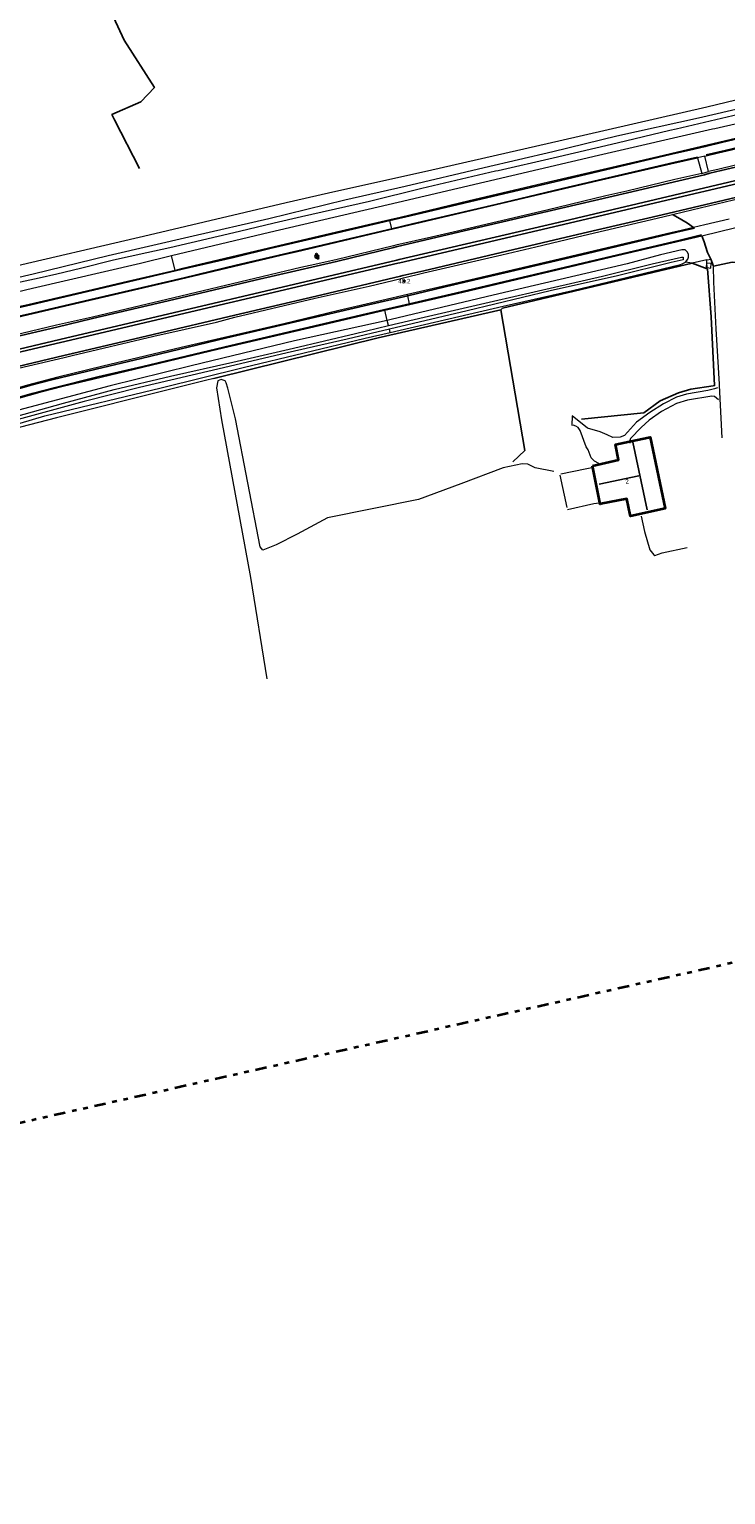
# Model space of a CAD drawing. Header units: metres. Extents: x 169249 to 194689, y 406250 to 412203.
# Tile 391 of 442: x 190841 to 190993, y 411481 to 411801. Entities that reach past the tile are written whole.
import ezdxf
from ezdxf.enums import TextEntityAlignment as Align

# ---------------------------------------------------------------- set-up
doc = ezdxf.new("R2010")
doc.units = ezdxf.units.M
doc.linetypes.add('BGT_NLCS_N264$0$AL-TEKENBLADGRENS', pattern=[11.5, 2.5, -1.5, 1, -1.5, 1, -1.5, 2.5])
doc.layers.get('0').update_dxf_attribs({"linetype": 'CONTINUOUS'})
for name, color, linetype, lineweight in [('BGT_NLCS_N264$0$B-WE-GW-WATERGANG_INSTEEK-G', 252, 'CONTINUOUS', 18), ('BGT_NLCS_N264$0$B-WE-GW-WATERGANG_SLOOT_BODEM-G', 252, 'CONTINUOUS', 18), ('BGT_NLCS_N264$0$B-WE-IE-TERREINAFSCHEIDING_KUNSTMATIG_MUUR-G', 252, 'BGT_NLCS_N264$0$IE-TERREINAFSCHEIDING-KUNSTMATIG-DICHT', 18), ('BGT_NLCS_N264$0$B-WE-OG-TOPOGRAFIE_BEBOUWING-G', 252, 'CONTINUOUS', 35), ('BGT_NLCS_N264$0$B-WE-OG-TOPOGRAFIE_CULTUURSCHEIDING-G', 252, 'CONTINUOUS', 18), ('BGT_NLCS_N264$0$B-WE-OG-TOPOGRAFIE_TERREIN_AGRARISCH-GV', 252, 'CONTINUOUS', 18), ('BGT_NLCS_N264$0$B-WE-OG-TOPOGRAFIE_TERREIN_NATUUR-GV', 252, 'CONTINUOUS', 18), ('BGT_NLCS_N264$0$B-WE-OG-TOPOGRAFIE_TERREIN_ONBEGROEID-GV', 252, 'CONTINUOUS', 18), ('BGT_NLCS_N264$0$B-WE-OG-TOPOGRAFIE_WATER-GV', 252, 'CONTINUOUS', 18), ('BGT_NLCS_N264$0$B-WE-OG-TOPOGRAFIE_WEG_BERM-GV', 252, 'CONTINUOUS', 18), ('BGT_NLCS_N264$0$B-WE-OG-TOPOGRAFIE_WEG_RIJWEG-GV', 252, 'CONTINUOUS', 18), ('BGT_NLCS_N264$0$B-WE-OG-TOPOGRAFIE_WEG_RIJWIELPAD-GV', 252, 'CONTINUOUS', 18), ('BGT_NLCS_N264$0$B-WE-OG-TOPOGRAFIE_WEG_VERHARD-G', 252, 'CONTINUOUS', 18), ('BGT_NLCS_N264$0$B-WE-VW-BEWEGWIJZERING_DRAAGCONSTRUCTIE-S', 252, 'CONTINUOUS', 25), ('BGT_NLCS_N264$0$X-XX-AL-TEKENBLADGRENS-G', 252, 'BGT_NLCS_N264$0$AL-TEKENBLADGRENS', 35), ('X-XX-AL-REFERENTIE-G', 7, 'CONTINUOUS', 18)]:
    doc.layers.add(name, color=color, linetype=linetype, lineweight=lineweight)
for name, color, linetype in [('BGT_NLCS_N264$0$B-WE-IE-MEUBILAIR_WEGMEUBILAIR-S', 252, 'CONTINUOUS'), ('BGT_NLCS_N264$0$B-WE-IE-TERREINAFSCHEIDING_KUNSTMATIG_HEKWERK_RASTER-G', 252, 'CONTINUOUS'), ('BGT_NLCS_N264$0$B-WE-KG-KADASTRAAL_NOK-G', 252, 'CONTINUOUS'), ('BGT_NLCS_N264$0$B-WE-OG-TOPOGRAFIE_WEG_INRIT-GV', 252, 'CONTINUOUS'), ('BGT_NLCS_N264$0$B-WE-VW-MARKERING-G', 252, 'CONTINUOUS'), ('BGT_NLCS_N264$0$B-WE-VW-VERKEERSTEKEN_DRAAGCONSTRUCTIE-S', 252, 'CONTINUOUS'), ('BGT_NLCS_N264$0$Label_Nummeraanduidingreeks', 252, 'CONTINUOUS'), ('BGT_NLCS_N264$0$Label_Puntobject', 252, 'CONTINUOUS')]:
    doc.layers.add(name, color=color, linetype=linetype)
doc.styles.add('BGT_NLCS_N264$0$STANDARD', font='txt')
doc.linetypes.add('BGT_NLCS_N264$0$IE-TERREINAFSCHEIDING-KUNSTMATIG-DICHT', pattern='A,8,-1,[82,NLCS.SHX,S=0.75,R=90,X=0,Y=0],-1', length=10)

# ---------------------------------------------------------------- blocks, each defined once
blk = doc.blocks.new('BGT_NLCS_N264$0$SIE-WEG_WEGWIJZER-SO')
for q in [(-0.29, -0.29), (0, 0.41), (0.29, -0.29)]:
    blk.add_line((0, 0), q)
blk.add_circle((0, 0), 0.413)
blk = doc.blocks.new('BGT_NLCS_N264$0$SIE-WEG_VERKEERSBORD_PAAL-SO')
blk.add_line((-0.3, 0), (0.3, 0))
for radius in [0.2, 0.0745]:
    blk.add_circle((0, 0), radius)
blk = doc.blocks.new('BGT_NLCS_N264$0$SIE-WEG_PAAL_ALGEMEEN_TYPE_02-SO')
at = {"ltscale": 0.5}
h = blk.add_hatch(color=256, dxfattribs=at)
h.paths.add_polyline_path([(0, 0), (0.1875, 0, 0.41421356), (0, 0.1875)])
h.paths.add_polyline_path([(0, -0.1875), (0, 0), (-0.1875, 0, 0.41421356)])
for p, q in [((-0.1875, 0), (0.1875, 0)), ((0, -0.1875), (0, 0.1875))]:
    blk.add_line(p, q, dxfattribs=at)
blk.add_circle((0, 0), 0.1875, dxfattribs=at)
blk = doc.blocks.new('BGT_NLCS_N264')
at = {"layer": 'BGT_NLCS_N264$0$B-WE-GW-WATERGANG_INSTEEK-G'}
blk.add_polyline3d([(190809.86, 411736.96, 12.07), (190808.22, 411736.91, 12.07), (190807.53, 411737.03, 12.09), (190806.8, 411737.47, 12.13), (190806.3, 411738.33, 12.13), (190806.03, 411739.55, 12.14), (190806.18, 411740.64, 12.14), (190806.51, 411741.42, 12.15), (190807.42, 411742.29, 12.16), (190809.47, 411742.97, 12.16), (190810.55, 411743.33, 12.16), (190824.04, 411746.35, 12.14), (190834, 411748.58, 12.13), (190867.18, 411756.31, 12), (190879.15, 411759.13, 11.98), (190897.05, 411763.36, 11.96), (190906.31, 411765.43, 11.96), (190928.79, 411770.47, 11.97), (190956.48, 411776.8, 11.84), (190988.79, 411784.2, 11.81), (191026.4, 411793.29, 11.85)], dxfattribs=at)
at = {"layer": 'BGT_NLCS_N264$0$B-WE-GW-WATERGANG_SLOOT_BODEM-G'}
for points in [[(190847.01, 411747.68, 10.38), (190843.17, 411746.86, 10.38), (190832.27, 411744.54, 10.37), (190819.6, 411741.4, 10.36), (190817.99, 411741.01, 10.36), (190808.46, 411738.72, 10.39), (190807.83, 411738.78, 10.39), (190807.68, 411739.35, 10.39), (190807.84, 411739.53, 10.39), (190808.09, 411739.8, 10.39), (190808.82, 411739.94, 10.39), (190823.67, 411743.59, 10.36), (190841.91, 411747.79, 10.36), (190858.21, 411751.75, 10.34), (190876.74, 411756.1, 10.33), (190893.29, 411759.88, 10.32), (190909.83, 411763.96, 10.31), (190923.03, 411766.92, 10.3), (190940.2, 411770.99, 10.29), (190955.2, 411774.45, 10.28), (190969.13, 411777.87, 10.28), (190986.96, 411781.81, 10.29), (191001.34, 411785.2, 10.31)], [(190995.69, 411782.56, 10.4), (190982.07, 411779.35, 10.39), (190980.7, 411779.03, 10.4), (190969.2, 411776.31, 10.4), (190955.3, 411773.01, 10.36), (190943.25, 411770.27, 10.36), (190942.7, 411770.15, 10.36), (190929.1, 411766.97, 10.35), (190926.66, 411766.37, 10.35), (190915.24, 411763.58, 10.35), (190902.66, 411760.74, 10.35), (190900.42, 411760.23, 10.35), (190894.46, 411758.81, 10.35), (190886.87, 411757, 10.35), (190871.7, 411753.44, 10.37), (190866.66, 411752.33, 10.38), (190859.42, 411750.74, 10.39), (190852.2, 411748.96, 10.38), (190847.01, 411747.68, 10.38)]]:
    blk.add_polyline3d(points, dxfattribs=at)
at = {"layer": 'BGT_NLCS_N264$0$B-WE-IE-TERREINAFSCHEIDING_KUNSTMATIG_HEKWERK_RASTER-G'}
for p, q in [((190985.6, 411750.12, 11.59), (190944.25, 411740.31, 11.54)), ((190988.87, 411748.85, 11.89), (190985.6, 411750.12, 11.59))]:
    blk.add_line(p, q, dxfattribs=at)
for points in [[(190854.6, 411814.18, 11.83), (190857.51, 411807.93, 11.87), (190861.76, 411798.78, 11.93), (190868.33, 411788.47, 11.72), (190865.35, 411785.32, 11.79), (190859.07, 411782.52, 11.87), (190859.62, 411781.42, 11.88), (190865.07, 411770.74, 11.97)], [(190961.41, 411716.05, 13.92), (190975.04, 411717.44, 13.75), (190978.63, 411720.11, 13.19), (190982.59, 411721.85, 12.77), (190985.28, 411722.6, 12.46), (190990.14, 411723.34, 11.91), (190990.45, 411723.39, 11.88), (190989.72, 411738.39, 11.74), (190988.91, 411748.84, 11.9), (190988.87, 411748.85, 11.89)], [(190943.83, 411739.94, 11.66), (190917.08, 411733.8, 11.81), (190889.22, 411726.89, 11.98), (190881.28, 411724.92, 12.03)], [(190946.5, 411706.78, 12.04), (190949.08, 411709.21, 11.91), (190943.83, 411739.94, 11.66)]]:
    blk.add_polyline3d(points, dxfattribs=at)
at = {"layer": 'BGT_NLCS_N264$0$B-WE-IE-TERREINAFSCHEIDING_KUNSTMATIG_MUUR-G'}
blk.add_line((190988.85, 411749.16, 11.93), (190989.66, 411749.05, 11.91), dxfattribs=at)
for points in [[(190988.79, 411750.14, 11.94), (190988.7, 411750.15, 11.93), (190988.63, 411749.19, 11.94), (190988.85, 411749.16, 11.93)], [(190989.66, 411749.05, 11.91), (190989.73, 411750.05, 12.03), (190988.79, 411750.14, 11.94)], [(190963.68, 411705.49, 14.67), (190962.27, 411705.2, 14.62), (190956.91, 411704.07, 12.22)], [(190958.4, 411696.37, 12.12), (190964.11, 411697.64, 14.69), (190965.26, 411697.85, 14.67)]]:
    blk.add_polyline3d(points, dxfattribs=at)
at = {"layer": 'BGT_NLCS_N264$0$B-WE-KG-KADASTRAAL_NOK-G'}
for p, q in [((190972.62, 411711.07, 19.83), (190975.78, 411696.32, 19.79)), ((190973.92, 411703.68, 19.81), (190965.3, 411701.86, 19.84))]:
    blk.add_line(p, q, dxfattribs=at)
at = {"layer": 'BGT_NLCS_N264$0$B-WE-OG-TOPOGRAFIE_BEBOUWING-G'}
for points in [[(190971.94, 411711.21, 17.36), (190976.44, 411712.14, 17.39), (190979.67, 411696.56, 17.38), (190972.11, 411694.94, 17.39), (190972.05, 411695.21, 17.39), (190971.3, 411698.7, 17.37), (190965.65, 411697.58, 17.43), (190965.54, 411697.56, 17.44), (190963.83, 411705.92, 17.48)], [(190963.83, 411705.92, 17.48), (190969.53, 411707.18, 17.38), (190968.85, 411710.58, 17.34), (190971.94, 411711.21, 17.36)]]:
    blk.add_polyline3d(points, dxfattribs=at)
at = {"layer": 'BGT_NLCS_N264$0$B-WE-OG-TOPOGRAFIE_CULTUURSCHEIDING-G'}
blk.add_polyline3d([(190955.38, 411704.67, 12.2), (190951.31, 411705.45, 12.19), (190949.72, 411706.26, 12.18), (190948.48, 411706.31, 12.17), (190944.36, 411705.44, 12.16), (190935.16, 411702, 12.13), (190925.91, 411698.55, 12.11), (190906.09, 411694.56, 11.78), (190899.48, 411690.98, 11.77), (190894.87, 411688.67, 11.79), (190891.97, 411687.48, 11.8), (190891.41, 411688.22, 11.81), (190885.97, 411716.12, 11.91), (190884.3, 411722.87, 11.91), (190883.99, 411724.01, 11.91), (190883.72, 411724.42, 11.93), (190882.89, 411724.76, 11.92), (190882.13, 411724.47, 11.92), (190881.87, 411722.88, 11.93), (190882.96, 411715.94, 11.95), (190889.3, 411681.5, 11.96), (190892.8, 411659.42, 11.99)], dxfattribs=at)
at = {"layer": 'BGT_NLCS_N264$0$B-WE-OG-TOPOGRAFIE_TERREIN_AGRARISCH-GV'}
blk.add_polyline3d([(190879.47, 411724.48, 12.03), (190872.16, 411722.7, 12.03), (190847, 411716.39, 12.01), (190827, 411711.23, 12.05), (190822.08, 411709.91, 12.08)], dxfattribs=at)
at = {"layer": 'BGT_NLCS_N264$0$B-WE-OG-TOPOGRAFIE_TERREIN_NATUUR-GV'}
blk.add_line((190881.28, 411724.92, 12.03), (190879.47, 411724.48, 12.03), dxfattribs=at)
at = {"layer": 'BGT_NLCS_N264$0$B-WE-OG-TOPOGRAFIE_TERREIN_ONBEGROEID-GV', "linetype": 'Continuous'}
for p, q in [((190988.75, 411750.81, 11.89), (190985.6, 411750.12, 11.59)), ((190988.79, 411750.14, 11.57), (190988.75, 411750.81, 11.89)), ((190988.85, 411749.16, 11.1), (190988.79, 411750.14, 11.57)), ((190988.87, 411748.85, 10.96), (190988.85, 411749.16, 11.1)), ((190944.25, 411740.31, 11.54), (190943.83, 411739.94, 11.66))]:
    blk.add_line(p, q, dxfattribs=at)
at = {"layer": 'BGT_NLCS_N264$0$B-WE-OG-TOPOGRAFIE_WATER-GV'}
for p, q in [((190919.36, 411736.48, 10.89), (190919.08, 411737.63, 12.04)), ((190919.72, 411735, 11.77), (190919.55, 411735.71, 10.93))]:
    blk.add_line(p, q, dxfattribs=at)
for points in [[(190872.07, 411751.77, 11.99), (190893.4, 411756.85, 11.97), (190921.45, 411763.41, 11.98), (190965.16, 411773.64, 11.96), (190989.99, 411779.41, 11.96), (190990.53, 411779.51, 11.98), (191017.42, 411785.7, 12.07), (191031.27, 411788.97, 12.08)], [(190984.13, 411750.36, 11.96), (190984.6, 411750.97, 12.01), (190984.78, 411751.42, 12.03), (190984.8, 411751.99, 12.05), (190984.56, 411752.52, 12.07), (190984.03, 411752.99, 12.07), (190983.34, 411753.04, 12.11), (190978.65, 411751.9, 12.07), (190971.39, 411750, 12.12), (190942.19, 411743.11, 12.09), (190919.92, 411737.82, 12.04), (190919.08, 411737.63, 12.04)], [(190809.86, 411736.96, 12.07), (190816.55, 411738.65, 12.04), (190841.74, 411744.62, 12.02), (190865.26, 411750.14, 11.99), (190872.07, 411751.77, 11.99)], [(190919.36, 411736.48, 10.89), (190927.16, 411738.35, 10.91), (190942.25, 411741.8, 10.92), (190955.52, 411744.84, 10.94), (190966.02, 411747.31, 10.98), (190976.86, 411749.97, 10.98), (190983.21, 411751.44, 10.99), (190983.59, 411751.42, 10.99), (190983.59, 411750.87, 10.99), (190981, 411750.29, 11), (190969.32, 411747.38, 11), (190954.61, 411744.06, 10.97), (190936.5, 411739.69, 10.94), (190924.83, 411736.95, 10.93), (190919.55, 411735.71, 10.93)], [(190919.72, 411735, 11.77), (190944.37, 411740.7, 11.85), (190959.45, 411744.13, 11.82), (190983.04, 411749.84, 11.89), (190983.41, 411749.93, 11.89), (190984.13, 411750.36, 11.96)], [(190919.08, 411737.63, 12.04), (190898.9, 411733.13, 12.04), (190876.3, 411727.72, 12.04), (190858.66, 411723.36, 11.98), (190836.53, 411717.47, 11.92), (190822.25, 411713.81, 12.05), (190821.05, 411713.5, 12.06), (190819.74, 411713.23, 12.05), (190818.82, 411712.76, 12.05), (190818.3, 411712.25, 12.05), (190818.16, 411711.7, 12.05), (190818.29, 411711.06, 12.05), (190818.76, 411710.23, 12.05), (190819.05, 411709.92, 12.04), (190819.35, 411709.85, 12.02), (190821.5, 411710.49, 11.95), (190822.75, 411710.82, 11.94), (190836.38, 411714.4, 11.92), (190844.42, 411716.78, 11.96), (190869.79, 411722.88, 11.94), (190887.64, 411727.38, 11.75), (190914.25, 411733.74, 11.74), (190919.72, 411735, 11.77)], [(190819.86, 411710.95, 10.88), (190819.78, 411711.14, 10.88), (190819.88, 411711.72, 10.88), (190820.63, 411711.84, 10.88), (190822.49, 411712.36, 10.88), (190826.21, 411713.4, 10.88), (190839.95, 411717.14, 10.88), (190848.51, 411719.59, 10.89), (190859.51, 411722.52, 10.89), (190871.81, 411725.42, 10.88), (190885.39, 411728.53, 10.87), (190898.68, 411731.6, 10.87), (190912.17, 411734.76, 10.88), (190919.36, 411736.48, 10.89)], [(190919.55, 411735.71, 10.93), (190910.35, 411733.55, 10.93), (190897.3, 411730.53, 10.93), (190883.35, 411727.29, 10.91), (190865.04, 411722.99, 10.9), (190852.99, 411719.92, 10.9), (190837, 411715.59, 10.9), (190822.63, 411711.52, 10.87), (190822.53, 411711.49, 10.87), (190819.86, 411710.95, 10.88)]]:
    blk.add_polyline3d(points, dxfattribs=at)
at = {"layer": 'BGT_NLCS_N264$0$B-WE-OG-TOPOGRAFIE_WEG_BERM-GV'}
for p, q in [((190872.82, 411748.54, 12.16), (190872.07, 411751.77, 11.99)), ((190985.6, 411750.12, 11.59), (190984.13, 411750.36, 11.96)), ((190919.08, 411737.63, 12.04), (190918.55, 411739.83, 12.24))]:
    blk.add_line(p, q, dxfattribs=at)
blk.add_polyline3d([(190988.75, 411750.81, 11.89), (190988.83, 411750.83, 11.89), (190989.62, 411750.99, 12.13)], dxfattribs=at)
at = {"layer": 'BGT_NLCS_N264$0$B-WE-OG-TOPOGRAFIE_WEG_INRIT-GV'}
blk.add_line((190989.62, 411750.99, 12.13), (190990.19, 411749.48, 11.96), dxfattribs=at)
for points in [[(190981.31, 411760.74, 12.46), (190982.98, 411759.8, 12.48), (190984.54, 411758.85, 12.45), (190985.85, 411757.9, 12.31)], [(190987.71, 411756.05, 12.28), (190988.16, 411754.79, 12.32), (190988.45, 411753.81, 12.27), (190988.91, 411752.42, 12.25), (190989.62, 411750.99, 12.13)], [(190990.19, 411749.48, 11.96), (190994.3, 411750.3, 11.99), (190996.77, 411750.23, 11.96)]]:
    blk.add_polyline3d(points, dxfattribs=at)
at = {"layer": 'BGT_NLCS_N264$0$B-WE-OG-TOPOGRAFIE_WEG_RIJWEG-GV'}
for points in [[(191033.59, 411780.52, 12.43), (191030.3, 411779.69, 12.56), (191018.29, 411776.97, 12.51), (191012.19, 411775.49, 12.55), (190995.03, 411771.48, 12.51), (190991.14, 411770.56, 12.52), (190989.13, 411770.08, 12.51)], [(190987.69, 411769.71, 12.5), (190981.8, 411768.33, 12.51), (190971.29, 411765.81, 12.52), (190966.78, 411764.8, 12.51), (190953.87, 411761.7, 12.51), (190933.48, 411756.91, 12.49), (190928.71, 411755.82, 12.45), (190920.95, 411754.03, 12.43), (190920.45, 411753.91, 12.43), (190907.85, 411750.86, 12.45), (190902.27, 411749.59, 12.41), (190900.28, 411749.13, 12.4), (190890.23, 411746.75, 12.44), (190872.54, 411742.53, 12.43), (190854.81, 411738.33, 12.44), (190846.97, 411736.59, 12.42), (190837.56, 411734.31, 12.4), (190817.8, 411729.65, 12.39)], [(190981.31, 411760.74, 12.46), (190983.7, 411761.3, 12.42), (190996.42, 411764.33, 12.4)], [(190825.16, 411723.91, 12.31), (190826.03, 411724.08, 12.4), (190832.98, 411725.87, 12.41), (190848.64, 411729.54, 12.42), (190850.37, 411729.95, 12.42), (190868.17, 411734.16, 12.41), (190881.83, 411737.27, 12.44), (190885.86, 411738.33, 12.44), (190903.39, 411742.46, 12.43), (190915.18, 411745.11, 12.41), (190922.1, 411746.75, 12.41), (190922.63, 411746.88, 12.41), (190927.05, 411747.97, 12.44), (190944.07, 411751.93, 12.48), (190951.48, 411753.71, 12.44), (190961.8, 411756.12, 12.51), (190979.15, 411760.23, 12.49), (190981.31, 411760.74, 12.46)]]:
    blk.add_polyline3d(points, dxfattribs=at)
at = {"layer": 'BGT_NLCS_N264$0$B-WE-OG-TOPOGRAFIE_WEG_RIJWIELPAD-GV'}
for p, q in [((190988.3, 411773.48, 12.3), (190986.77, 411773.12, 12.31)), ((190986.77, 411773.12, 12.31), (190987.69, 411769.71, 12.5)), ((190989.13, 411770.08, 12.51), (190988.3, 411773.48, 12.3)), ((190987.69, 411769.71, 12.5), (190989.13, 411770.08, 12.51)), ((190919.68, 411759.42, 12.21), (190919.64, 411759.59, 12.2)), ((190920.1, 411757.61, 12.25), (190919.68, 411759.42, 12.21)), ((190920.12, 411757.52, 12.26), (190920.1, 411757.61, 12.25)), ((190987.71, 411756.05, 12.28), (190995.07, 411757.86, 12.19)), ((190918.55, 411739.83, 12.24), (190923.99, 411741.1, 12.24)), ((190923.54, 411743.01, 12.27), (190923.48, 411743.26, 12.27)), ((190923.95, 411741.26, 12.25), (190923.54, 411743.01, 12.27)), ((190923.99, 411741.1, 12.24), (190923.95, 411741.26, 12.25))]:
    blk.add_line(p, q, dxfattribs=at)
for points in [[(191017, 411782.49, 12.24), (190990.39, 411776.24, 12.21), (190978.11, 411773.33, 12.25), (190954.23, 411767.75, 12.24), (190936.98, 411763.68, 12.23), (190921.87, 411760.11, 12.2), (190919.64, 411759.59, 12.2)], [(190988.3, 411773.48, 12.3), (190991.33, 411774.2, 12.27), (190994.13, 411774.86, 12.28), (191017.5, 411780.36, 12.33)], [(190920.12, 411757.52, 12.26), (190942.61, 411762.81, 12.28), (190964.86, 411768.05, 12.29), (190980.89, 411771.76, 12.3), (190986.77, 411773.12, 12.31)], [(190919.64, 411759.59, 12.2), (190908.02, 411756.87, 12.18), (190890.43, 411752.73, 12.18), (190874.17, 411748.86, 12.16), (190872.82, 411748.54, 12.16)], [(190993.64, 411759.71, 12.25), (190988.3, 411758.48, 12.25), (190985.85, 411757.9, 12.31)], [(190811.49, 411732.49, 12.24), (190817.04, 411733.82, 12.16), (190822.67, 411735.11, 12.16), (190823.79, 411735.37, 12.16), (190827, 411736.05, 12.17), (190833.3, 411737.28, 12.19), (190838.44, 411738.34, 12.17), (190849.98, 411740.99, 12.22), (190872.38, 411746.26, 12.25), (190895.98, 411751.85, 12.23), (190899.24, 411752.62, 12.23), (190919.72, 411757.43, 12.26), (190920.12, 411757.52, 12.26)], [(190985.85, 411757.9, 12.31), (190982.88, 411757.19, 12.38), (190981.23, 411756.8, 12.37), (190957.78, 411751.3, 12.29), (190933.91, 411745.68, 12.28), (190923.48, 411743.26, 12.27)], [(190923.99, 411741.1, 12.24), (190935.61, 411743.8, 12.25), (190969.26, 411751.75, 12.29), (190987.71, 411756.05, 12.28)], [(190872.82, 411748.54, 12.16), (190861.51, 411745.89, 12.13), (190852.24, 411743.71, 12.13), (190840.08, 411740.85, 12.12), (190831.95, 411739.3, 12.13), (190827.08, 411738.34, 12.12), (190822.16, 411737.22, 12.12), (190817.21, 411736.09, 12.13), (190810.97, 411734.64, 12.2)], [(190923.48, 411743.26, 12.27), (190912.31, 411740.66, 12.26), (190908.54, 411739.76, 12.26), (190896.55, 411736.91, 12.26), (190874.16, 411731.7, 12.24), (190857.09, 411727.61, 12.23), (190847.23, 411725.26, 12.23), (190840.65, 411723.51, 12.21), (190827.21, 411719.62, 12.18)], [(190823.08, 411716.34, 12.18), (190824.47, 411716.65, 12.12), (190827.24, 411717.35, 12.1), (190830.98, 411718.32, 12.08), (190834.9, 411719.53, 12.12), (190843.95, 411722.1, 12.13), (190848.4, 411723.25, 12.15), (190853.37, 411724.46, 12.16), (190882.15, 411731.32, 12.15), (190907.43, 411737.25, 12.23), (190918.55, 411739.83, 12.24)]]:
    blk.add_polyline3d(points, dxfattribs=at)
at = {"layer": 'BGT_NLCS_N264$0$B-WE-OG-TOPOGRAFIE_WEG_VERHARD-G'}
blk.add_line((190958.33, 411696.77, 12.19), (190956.78, 411703.82, 12.21), dxfattribs=at)
for points in [[(190992.13, 411712.03, 12.02), (190991.54, 411723.39, 11.98), (190991.53, 411723.7, 11.98), (190990.81, 411735.76, 11.96), (190990.3, 411745.94, 11.99), (190990.19, 411749.48, 11.96)], [(190991.09, 411722.9, 11.98), (190990.47, 411722.67, 11.99), (190989, 411722.34, 12.08), (190984.36, 411721.55, 12.66), (190982.15, 411720.91, 12.89), (190979.31, 411719.42, 13.24), (190976.35, 411717.5, 13.74), (190973.4, 411715.41, 14.01), (190970.79, 411712.5, 14.23), (190969.88, 411712.16, 14.34), (190968.29, 411712.04, 14.32), (190967.07, 411712.66, 14.3), (190965.48, 411713.34, 14.25), (190962.75, 411714.13, 14.11), (190959.39, 411716.78, 13.71), (190959.34, 411714.71, 13.84)], [(190991.31, 411720.31, 12.11), (190990.44, 411720.99, 12.12), (190989.88, 411721.07, 12.15), (190984.57, 411720.23, 12.67), (190982.17, 411719.49, 13.06), (190978.88, 411717.77, 13.54), (190976.2, 411715.87, 13.87), (190974.46, 411714.27, 14.22), (190972.12, 411711.83, 14.33), (190971.94, 411711.23, 14.36), (190971.94, 411711.21, 14.36)], [(190965.24, 411706.4, 14.38), (190964.28, 411706.91, 14.38), (190963.95, 411707.22, 14.38), (190963.52, 411707.64, 14.37), (190962.86, 411709.37, 14.37), (190962.45, 411710.07, 14.34), (190961.17, 411713.59, 14.08), (190960.74, 411714.25, 14.02), (190960.17, 411714.57, 13.93), (190959.63, 411714.73, 13.88)], [(190971.94, 411711.21, 14.36), (190971.95, 411710.96, 14.36), (190971.95, 411710.85, 14.36)], [(190974.46, 411694.92, 14.74), (190975.19, 411691.55, 14.74), (190976.34, 411687.56, 12.45), (190977.2, 411686.45, 12.45), (190977.46, 411686.36, 12.44), (190979, 411686.88, 12.46), (190984.49, 411688.04, 12.34)]]:
    blk.add_polyline3d(points, dxfattribs=at)
at = {"layer": 'BGT_NLCS_N264$0$B-WE-VW-MARKERING-G', "linetype": 'Continuous'}
for points in [[(190817.88, 411726.28, 12.47), (190827.14, 411728.59, 12.48), (190847.72, 411733.44, 12.49), (190921.18, 411750.77, 12.52), (190921.69, 411750.89, 12.52), (190956.36, 411758.98, 12.56), (191018.76, 411773.72, 12.61)], [(190999.3, 411765.48, 12.52), (190979.04, 411760.69, 12.51), (190961.77, 411756.63, 12.5), (190943.94, 411752.46, 12.49), (190927.08, 411748.46, 12.45), (190922.51, 411747.41, 12.46), (190922, 411747.3, 12.46), (190903.6, 411742.93, 12.46), (190885.84, 411738.73, 12.46), (190868.04, 411734.54, 12.44), (190850.45, 411730.41, 12.38), (190848.54, 411729.95, 12.39), (190825.12, 411724.39, 12.42)], [(191019.04, 411773.01, 12.6), (190956.55, 411758.35, 12.55), (190921.85, 411750.2, 12.52), (190921.36, 411750.09, 12.52), (190847.86, 411732.81, 12.49), (190827.33, 411727.99, 12.48), (190818.18, 411725.7, 12.46)], [(190816.71, 411728.95, 12.41), (190819.32, 411729.57, 12.41), (190837.09, 411733.81, 12.42), (190847.07, 411736.18, 12.43), (190854.84, 411738.03, 12.44), (190872.53, 411742.19, 12.46), (190890.26, 411746.39, 12.46), (190908.03, 411750.49, 12.47), (190920.55, 411753.56, 12.46), (190921.03, 411753.68, 12.46), (190933.69, 411756.64, 12.47), (190953.99, 411761.38, 12.53), (190971.46, 411765.47, 12.54), (190988.24, 411769.41, 12.55), (190989.43, 411769.73, 12.51), (190991.9, 411770.3, 12.54), (191012.2, 411775.03, 12.55), (191018.4, 411776.5, 12.56), (191030.47, 411779.37, 12.57), (191047.92, 411783.46, 12.57), (191062.63, 411786.89, 12.56)]]:
    blk.add_polyline3d(points, dxfattribs=at)
at = {"layer": 'BGT_NLCS_N264$0$B-WE-VW-MARKERING-G'}
for points in [[(190919.68, 411759.42, 12.24), (190924.07, 411760.46, 12.22), (190942.29, 411764.73, 12.24), (190956.85, 411768.14, 12.23), (190981.1, 411773.87, 12.29), (190985.94, 411775.01, 12.28), (190988.43, 411775.56, 12.27), (190992.26, 411776.49, 12.3), (191010.18, 411780.7, 12.3), (191017.04, 411782.31, 12.3)], [(190988.62, 411773.72, 12.33), (190992.75, 411774.67, 12.35), (191010.62, 411778.95, 12.33), (191017.45, 411780.55, 12.36)], [(190920.1, 411757.61, 12.28), (190924.56, 411758.66, 12.26), (190942.73, 411762.93, 12.29), (190957.28, 411766.37, 12.27), (190981.54, 411772.05, 12.33), (190986.75, 411773.27, 12.33)], [(190811.03, 411734.4, 12.2), (190815.97, 411735.61, 12.18), (190820.8, 411736.72, 12.16), (190825.73, 411737.79, 12.15), (190830.58, 411738.76, 12.15), (190835.6, 411739.78, 12.16), (190838.26, 411740.32, 12.15), (190840.44, 411740.83, 12.16), (190854.99, 411744.19, 12.17), (190874.39, 411748.77, 12.2), (190885.53, 411751.34, 12.23), (190893.8, 411753.35, 12.26), (190903.48, 411755.63, 12.33), (190919.68, 411759.42, 12.24)], [(190811.45, 411732.64, 12.24), (190816.32, 411733.79, 12.24), (190821.2, 411734.97, 12.22), (190826.09, 411736.03, 12.21), (190830.99, 411737.01, 12.21), (190835.88, 411737.95, 12.21), (190838.45, 411738.48, 12.2), (190840.77, 411738.96, 12.22), (190855.37, 411742.39, 12.24), (190874.81, 411746.94, 12.26), (190886.14, 411749.64, 12.27), (190894.26, 411751.53, 12.28), (190903.92, 411753.8, 12.34), (190920.1, 411757.61, 12.28)], [(190986.06, 411757.73, 12.3), (190982.22, 411756.84, 12.29), (190962.72, 411752.21, 12.26), (190933.56, 411745.35, 12.25), (190923.54, 411743.01, 12.2)], [(190987.62, 411756.29, 12.25), (190982.63, 411755.08, 12.28), (190963.17, 411750.49, 12.24), (190933.94, 411743.59, 12.2), (190923.95, 411741.26, 12.2)], [(190923.54, 411743.01, 12.2), (190914.04, 411740.79, 12.16), (190884.1, 411733.79, 12.17), (190865.46, 411729.3, 12.22), (190855.59, 411727.01, 12.18), (190845.96, 411724.68, 12.16), (190841.17, 411723.42, 12.15), (190836.38, 411722.01, 12.14), (190826.73, 411719.31, 12.14), (190825.69, 411719.01, 12.15), (190822.67, 411718.26, 12.18)], [(190923.95, 411741.26, 12.2), (190914.49, 411739.05, 12.19), (190884.95, 411732.14, 12.2), (190865.83, 411727.58, 12.17), (190856, 411725.31, 12.09), (190846.43, 411722.94, 12.11), (190841.64, 411721.68, 12.12), (190836.87, 411720.31, 12.11), (190831.02, 411718.64, 12.11), (190828.08, 411717.81, 12.11), (190826.23, 411717.28, 12.12), (190823.05, 411716.48, 12.18)]]:
    blk.add_polyline3d(points, dxfattribs=at)
at = {"layer": 'BGT_NLCS_N264$0$X-XX-AL-TEKENBLADGRENS-G'}
blk.add_polyline3d([(188462.49, 410649.7, 0), (189288.39, 411174.77, 0), (189471.24, 411295.24, 0), (189716.29, 411320.83, 0), (189853.14, 411352.5, 0), (190002.96, 411388.8, 0), (190047.4, 411384.59, 0), (191182.07, 411639.72, 0)], dxfattribs=at)
at = {"layer": 'BGT_NLCS_N264$0$B-WE-IE-MEUBILAIR_WEGMEUBILAIR-S', "color": 7}
blk.add_blockref('BGT_NLCS_N264$0$SIE-WEG_PAAL_ALGEMEEN_TYPE_02-SO', (190922.82, 411746.18, 12.44), dxfattribs=at)
at = {"layer": 'BGT_NLCS_N264$0$B-WE-VW-BEWEGWIJZERING_DRAAGCONSTRUCTIE-S', "color": 7}
blk.add_blockref('BGT_NLCS_N264$0$SIE-WEG_WEGWIJZER-SO', (190903.73, 411751.6, 12.39), dxfattribs=at)
at = {"layer": 'BGT_NLCS_N264$0$B-WE-VW-VERKEERSTEKEN_DRAAGCONSTRUCTIE-S', "color": 7}
for p in [(190903.65, 411752.03, 12.39), (190903.96, 411751.23, 12.41)]:
    blk.add_blockref('BGT_NLCS_N264$0$SIE-WEG_VERKEERSBORD_PAAL-SO', p, dxfattribs=at)
at = {"layer": 'BGT_NLCS_N264$0$Label_Nummeraanduidingreeks', "color": 7, "lineweight": 18, "style": 'BGT_NLCS_N264$0$STANDARD'}
blk.add_text('2', height=1, rotation=11, dxfattribs=at).set_placement((190971.39, 411702.5), align=Align.MIDDLE)
at = {"layer": 'BGT_NLCS_N264$0$Label_Puntobject', "lineweight": 18, "style": 'BGT_NLCS_N264$0$STANDARD'}
blk.add_text('48.2', height=1, dxfattribs=at).set_placement((190922.82, 411746.18, 12.44), align=Align.MIDDLE)

msp = doc.modelspace()

# ---------------------------------------------------------------- block references
at = {"layer": 'X-XX-AL-REFERENTIE-G'}
msp.add_blockref('BGT_NLCS_N264', (0, 0), dxfattribs=at)

doc.saveas('drawing.dxf')
